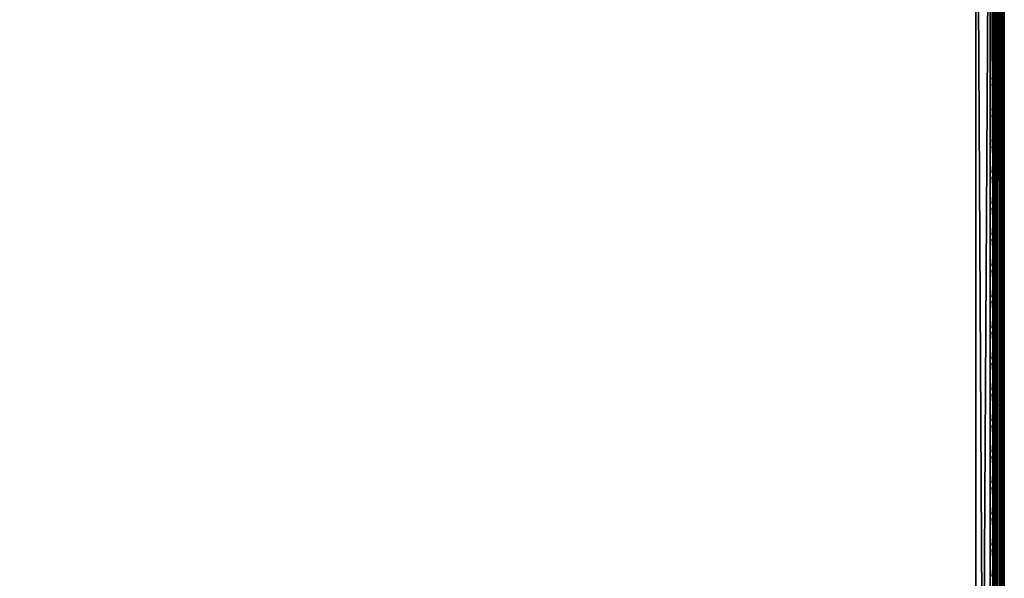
# Model space of a CAD drawing. Header units: inches. Extents: x 0 to 69, y -28.1 to 0.
# Tile 308 of 451: x 60.4 to 69, y -14.1 to -9.2. Entities that reach past the tile are written whole.
import ezdxf

# ---------------------------------------------------------------- set-up
doc = ezdxf.new("R2010")
doc.units = ezdxf.units.IN
doc.header["$LTSCALE"] = 0.03937
doc.header["$MEASUREMENT"] = 0
for name, color, linetype in [('A-FURN-3-ST', 151, 'Continuous'), ('A-FURN-3-ST-SEAM', 250, 'Continuous'), ('A-FURN-3-STITCH', 15, 'Continuous')]:
    doc.layers.add(name, color=color, linetype=linetype)

msp = doc.modelspace()

# ---------------------------------------------------------------- meshes
at = {"layer": 'A-FURN-3-ST'}
mesh = msp.add_polyface(dxfattribs=at)
corners = [(0.25, -5.4592, 18), (68.75, -5.4592, 18), (0.25, -5.1746, 17.9626), (68.75, -5.1746, 17.9626), (0.25, -4.9094, 17.8528), (68.75, -4.9094, 17.8528), (0.25, -4.6816, 17.6781), (68.75, -4.6816, 17.6781), (0.25, -4.5068, 17.4505), (68.75, -4.5068, 17.4505), (0.25, -4.3968, 17.1854), (68.75, -4.3968, 17.1854), (0.25, -4.3592, 16.9008), (68.75, -4.3504, 5.5004), (0.25, -4.3504, 5.5004), (0.25, -4.3883, 5.3089), (68.75, -4.3883, 5.3089), (0.25, -4.4967, 5.1466), (68.75, -4.4967, 5.1466), (0.25, -4.659, 5.0381), (68.75, -4.659, 5.0381), (0.25, -4.8504, 5), (0.25, -27.51, 5), (0.125, -4.8504, 5.0335), (0.125, -27.51, 5.0335), (0.0335, -4.8504, 5.125), (0.0335, -4.5038, 5.3567), (0.125, -4.3839, 5.5004), (0.125, -4.4193, 5.3217), (0.125, -4.5204, 5.1703), (0.125, -4.6718, 5.069), (0.0335, -4.4842, 16.9008), (0.125, -4.3926, 16.9008), (0.125, -4.4292, 17.1767), (0.0335, -5.2069, 17.8418), (0.125, -5.4592, 17.9665), (0.125, -5.1833, 17.9302), (0.0335, -4.77, 17.5897), (0.125, -4.7053, 17.6544), (0.125, -4.5358, 17.4337), (0.0335, -4.615, 17.3879), (0.0335, -4.5175, 17.153), (0.125, -4.9261, 17.8238), (0.125, -26.91, 17.9665), (0.25, -26.91, 18)]
mesh.append_faces([[corners[k] for k in face] for face in [(0, 1, 2), (2, 3, 4), (4, 5, 6), (6, 7, 8), (8, 9, 10), (10, 11, 12), (12, 13, 14), (14, 13, 15), (15, 16, 17), (17, 18, 19), (19, 20, 21), (21, 22, 23), (23, 24, 25), (26, 27, 28), (28, 27, 14), (28, 14, 15), (28, 15, 29), (29, 15, 17), (29, 17, 30), (30, 17, 19), (30, 19, 23), (23, 19, 21), (23, 25, 30), (27, 31, 32), (27, 32, 14), (14, 32, 12), (31, 33, 32), (32, 33, 10), (32, 10, 12), (34, 35, 36), (37, 38, 39, 40), (40, 39, 33, 41), (35, 0, 36), (36, 0, 2), (36, 2, 42), (42, 2, 4), (42, 4, 38), (38, 4, 6), (38, 6, 39), (39, 6, 8), (39, 8, 33), (33, 8, 10), (35, 43, 0), (44, 1, 0)]])
mesh = msp.add_polyface(dxfattribs=at)
corners = [(68.875, -4.8504, 5.0335), (68.875, -27.51, 5.0335), (68.75, -4.8504, 5), (68.75, -4.3504, 5.5004), (68.875, -4.3839, 5.5004), (68.75, -4.3883, 5.3089), (68.875, -4.4193, 5.3217), (68.75, -4.4967, 5.1466), (68.875, -4.5204, 5.1703), (68.75, -4.659, 5.0381), (68.875, -4.6718, 5.069), (68.9665, -4.7068, 5.1536), (68.9665, -4.4754, 5.5003), (68.9665, -4.5038, 5.3567), (68.9665, -4.5851, 5.2349), (68.75, -4.3592, 16.9008), (68.875, -4.3926, 16.9008), (68.75, -5.4592, 18), (68.875, -5.4592, 17.9665), (68.75, -5.1746, 17.9626), (68.875, -5.1833, 17.9302), (68.75, -4.9094, 17.8528), (68.875, -4.9261, 17.8238), (68.75, -4.6816, 17.6781), (68.875, -4.7053, 17.6544), (68.75, -4.5068, 17.4505), (68.875, -4.5358, 17.4337), (68.75, -4.3968, 17.1854), (68.875, -4.4292, 17.1767), (68.9665, -4.5175, 17.153), (68.9665, -5.4592, 17.875), (68.75, -26.91, 18), (68.875, -26.91, 17.9665), (0.25, -5.1746, 17.9626), (0.25, -4.9094, 17.8528), (0.25, -4.6816, 17.6781), (0.25, -4.5068, 17.4505), (0.25, -4.3968, 17.1854), (0.25, -4.3592, 16.9008), (0.25, -4.3883, 5.3089), (0.25, -4.4967, 5.1466), (0.25, -4.659, 5.0381), (0.25, -4.8504, 5), (68.75, -27.51, 5)]
mesh.append_faces([[corners[k] for k in face] for face in [(0, 1, 2), (3, 4, 5), (5, 4, 6), (5, 6, 7), (7, 6, 8), (7, 8, 9), (9, 8, 10), (9, 10, 2), (2, 10, 0), (0, 10, 11), (12, 6, 4), (8, 6, 13, 14), (3, 15, 4), (4, 15, 16), (4, 16, 12), (17, 18, 19), (19, 18, 20), (19, 20, 21), (21, 20, 22), (21, 22, 23), (23, 22, 24), (23, 24, 25), (25, 24, 26), (25, 26, 27), (27, 26, 28), (27, 28, 15), (15, 28, 16), (16, 28, 29), (18, 30, 20), (17, 31, 18), (18, 32, 30), (33, 17, 19), (34, 19, 21), (35, 21, 23), (36, 23, 25), (37, 25, 27), (38, 27, 15), (15, 3, 38), (39, 3, 5), (40, 5, 7), (41, 7, 9), (42, 9, 2), (2, 43, 42)]])
mesh = msp.add_polyface(dxfattribs=at)
corners = [(69, -4.8504, 5.25), (69, -27.51, 5.25), (68.9665, -4.8504, 5.125), (68.9665, -27.51, 5.125), (68.875, -4.8504, 5.0335), (68.9665, -4.7068, 5.1536), (69, -4.7253, 5.2835), (68.9665, -4.5851, 5.2349), (69, -4.6338, 5.3751), (68.9665, -4.5038, 5.3567), (69, -4.6004, 5.5002), (68.9665, -4.4754, 5.5003), (68.875, -4.4193, 5.3217), (68.875, -4.5204, 5.1703), (68.875, -4.6718, 5.069), (68.875, -4.3926, 16.9008), (68.9665, -4.4842, 16.9008), (69, -4.6092, 16.9007), (68.9665, -4.5175, 17.153), (69, -4.6383, 17.1205), (68.875, -5.1833, 17.9302), (68.9665, -5.4592, 17.875), (68.9665, -5.2069, 17.8418), (68.9665, -4.9719, 17.7445), (68.875, -4.9261, 17.8238), (68.9665, -4.77, 17.5897), (68.875, -4.7053, 17.6544), (68.9665, -4.615, 17.3879), (68.875, -4.5358, 17.4337), (68.875, -4.4292, 17.1767), (69, -5.4592, 17.75), (69, -5.2393, 17.7211), (69, -5.0343, 17.6362), (69, -4.8583, 17.5013), (69, -4.7233, 17.3254), (68.9665, -26.91, 17.875), (69, -27.76, 5.5), (69, -27.76, 16.9)]
mesh.append_faces([[corners[k] for k in face] for face in [(0, 1, 2), (2, 3, 4), (4, 5, 2), (2, 5, 0), (0, 5, 6), (6, 5, 7), (6, 7, 8), (8, 7, 9), (8, 9, 10), (10, 9, 11), (11, 9, 12), (13, 7, 5, 14), (11, 15, 16), (11, 16, 10), (10, 16, 17), (15, 18, 16), (16, 18, 19), (16, 19, 17), (20, 21, 22), (20, 22, 23, 24), (24, 23, 25, 26), (26, 25, 27, 28), (28, 27, 18, 29), (21, 30, 22), (22, 30, 31), (22, 31, 23), (23, 31, 32), (23, 32, 25), (25, 32, 33), (25, 33, 27), (27, 33, 34), (27, 34, 18), (18, 34, 19), (21, 35, 30), (0, 10, 1), (6, 8, 0), (0, 8, 10), (10, 17, 36), (37, 17, 30), (17, 19, 30), (30, 19, 34), (30, 34, 33), (33, 32, 30), (30, 32, 31)]])
mesh = msp.add_polyface(dxfattribs=at)
corners = [(68.9665, -4.8504, 5.125), (69, -27.51, 5.25), (68.9665, -27.51, 5.125), (69, -27.7265, 5.375), (69, -27.76, 5.5), (68.9665, -27.8565, 5.3565), (68.9665, -27.885, 5.5), (68.875, -27.9765, 5.5), (68.875, -27.6885, 5.069), (68.9665, -27.6535, 5.1535), (68.875, -27.8399, 5.1701), (68.9665, -27.7752, 5.2348), (68.875, -27.941, 5.3215), (69, -27.635, 5.2835), (69, -27.76, 16.9), (68.9665, -27.885, 16.9), (69, -26.91, 17.75), (68.9665, -26.91, 17.875), (69, -27.13, 17.721), (68.9665, -27.1624, 17.8418), (69, -27.335, 17.6361), (68.9665, -27.3975, 17.7444), (69, -27.511, 17.501), (68.9665, -27.5994, 17.5894), (69, -27.6461, 17.325), (68.9665, -27.7544, 17.3875), (69, -27.731, 17.12), (68.9665, -27.8518, 17.1523), (68.875, -27.9402, 17.176), (68.875, -26.91, 17.9665), (68.875, -27.186, 17.9302), (68.875, -27.4433, 17.8236), (68.875, -27.6641, 17.6541), (68.875, -27.8336, 17.4333), (68.9665, -5.4592, 17.875), (69, -5.4592, 17.75), (69, -4.6004, 5.5002), (69, -4.6092, 16.9007)]
mesh.append_faces([[corners[k] for k in face] for face in [(0, 1, 2), (3, 4, 5), (5, 4, 6), (5, 6, 7), (8, 2, 9), (10, 11, 5, 12), (2, 1, 9), (9, 1, 13), (9, 13, 11), (11, 13, 3), (11, 3, 5), (4, 14, 6), (6, 14, 15), (6, 15, 7), (16, 17, 18), (18, 17, 19), (18, 19, 20), (20, 19, 21), (20, 21, 22), (22, 21, 23), (22, 23, 24), (24, 23, 25), (24, 25, 26), (26, 25, 27), (26, 27, 14), (14, 27, 15), (15, 27, 28), (17, 29, 19), (19, 30, 31, 21), (21, 31, 32, 23), (23, 32, 33, 25), (25, 33, 28, 27), (34, 29, 17), (35, 17, 16), (1, 36, 4), (1, 4, 3), (4, 37, 14), (14, 35, 16), (18, 20, 16), (16, 20, 22), (16, 22, 24), (24, 26, 16), (16, 26, 14), (3, 13, 1)]])
mesh = msp.add_polyface(dxfattribs=at)
corners = [(0.25, -4.8504, 5), (68.75, -27.51, 5), (0.25, -27.51, 5), (0.125, -4.8504, 5.0335), (0.125, -27.51, 5.0335), (0.25, -28.01, 5.5), (0.125, -27.9765, 5.5), (0.25, -27.9719, 5.3087), (0.125, -27.941, 5.3215), (0.25, -27.8636, 5.1464), (0.125, -27.8399, 5.1701), (0.25, -27.7013, 5.0381), (0.125, -27.6885, 5.069), (0.0335, -27.6535, 5.1535), (0.0335, -27.885, 5.5), (0.25, -28.01, 16.9), (0.125, -27.9765, 16.9), (0.25, -26.91, 18), (0.125, -26.91, 17.9665), (0.25, -27.1947, 17.9625), (0.125, -27.186, 17.9302), (0.25, -27.46, 17.8526), (0.125, -27.4433, 17.8236), (0.25, -27.6878, 17.6778), (0.125, -27.6641, 17.6541), (0.25, -27.8626, 17.45), (0.125, -27.8336, 17.4333), (0.25, -27.9725, 17.1847), (0.125, -27.9402, 17.176), (0.0335, -27.8518, 17.1523), (0.0335, -26.91, 17.875), (0.0335, -27.5994, 17.5894), (0.0335, -27.7544, 17.3875), (0.125, -5.4592, 17.9665), (0.25, -5.4592, 18), (68.75, -28.01, 16.9), (68.75, -27.9725, 17.1847), (68.75, -27.8626, 17.45), (68.75, -27.6878, 17.6778), (68.75, -27.46, 17.8526), (68.75, -27.1947, 17.9625), (68.75, -27.7013, 5.0381), (68.75, -27.8636, 5.1464), (68.75, -27.9719, 5.3087)]
mesh.append_faces([[corners[k] for k in face] for face in [(0, 1, 2), (3, 2, 4), (5, 6, 7), (7, 6, 8), (7, 8, 9), (9, 8, 10), (9, 10, 11), (11, 10, 12), (11, 12, 2), (2, 12, 4), (4, 12, 13), (14, 8, 6), (5, 15, 6), (6, 15, 16), (6, 16, 14), (17, 18, 19), (19, 18, 20), (19, 20, 21), (21, 20, 22), (21, 22, 23), (23, 22, 24), (23, 24, 25), (25, 24, 26), (25, 26, 27), (27, 26, 28), (27, 28, 15), (15, 28, 16), (16, 28, 29), (18, 30, 20), (24, 31, 32, 26), (26, 32, 29, 28), (33, 30, 18), (34, 18, 17), (15, 35, 27), (27, 36, 25), (25, 37, 23), (23, 38, 21), (21, 39, 19), (19, 40, 17), (5, 35, 15), (2, 1, 11), (11, 41, 9), (9, 42, 7), (7, 43, 5)]])
mesh = msp.add_polyface(dxfattribs=at)
corners = [(68.875, -4.8504, 5.0335), (68.9665, -27.51, 5.125), (68.875, -27.51, 5.0335), (68.75, -4.8504, 5), (68.75, -27.51, 5), (68.9665, -27.8565, 5.3565), (68.875, -27.9765, 5.5), (68.875, -27.941, 5.3215), (68.75, -28.01, 5.5), (68.75, -27.9719, 5.3087), (68.875, -27.8399, 5.1701), (68.75, -27.8636, 5.1464), (68.875, -27.6885, 5.069), (68.75, -27.7013, 5.0381), (68.9665, -27.6535, 5.1535), (68.9665, -27.7752, 5.2348), (68.9665, -27.885, 16.9), (68.875, -27.9765, 16.9), (68.75, -28.01, 16.9), (68.875, -27.9402, 17.176), (68.75, -27.9725, 17.1847), (68.9665, -27.1624, 17.8418), (68.875, -26.91, 17.9665), (68.875, -27.186, 17.9302), (68.75, -26.91, 18), (68.75, -27.1947, 17.9625), (68.875, -27.4433, 17.8236), (68.75, -27.46, 17.8526), (68.875, -27.6641, 17.6541), (68.75, -27.6878, 17.6778), (68.875, -27.8336, 17.4333), (68.75, -27.8626, 17.45), (68.875, -5.4592, 17.9665), (0.25, -27.9725, 17.1847), (0.25, -27.8626, 17.45), (0.25, -27.6878, 17.6778), (0.25, -27.46, 17.8526), (0.25, -27.1947, 17.9625), (0.25, -26.91, 18), (0.25, -28.01, 5.5), (0.25, -27.7013, 5.0381), (0.25, -27.8636, 5.1464), (0.25, -27.9719, 5.3087), (68.75, -5.4592, 18)]
mesh.append_faces([[corners[k] for k in face] for face in [(0, 1, 2), (3, 2, 4), (5, 6, 7), (7, 6, 8), (7, 8, 9), (7, 9, 10), (10, 9, 11), (10, 11, 12), (12, 11, 13), (12, 13, 2), (2, 13, 4), (2, 1, 12), (12, 14, 15, 10), (6, 16, 17), (6, 17, 8), (8, 17, 18), (16, 19, 17), (17, 19, 20), (17, 20, 18), (21, 22, 23), (22, 24, 23), (23, 24, 25), (23, 25, 26), (26, 25, 27), (26, 27, 28), (28, 27, 29), (28, 29, 30), (30, 29, 31), (30, 31, 19), (19, 31, 20), (32, 24, 22), (33, 18, 20), (34, 20, 31), (35, 31, 29), (36, 29, 27), (37, 27, 25), (38, 25, 24), (8, 18, 39), (40, 4, 13), (41, 13, 11), (42, 11, 9), (39, 9, 8), (24, 43, 38)]])
at = {"layer": 'A-FURN-3-ST-SEAM'}
mesh = msp.add_polyface(dxfattribs=at)
corners = [(68.9433, -9.0343, 17.8505), (68.9266, -9.0343, 17.8563), (68.9266, -5.4592, 17.8563), (68.9433, -5.4592, 17.8505), (68.9266, -5.285, 17.8401), (68.9433, -5.286, 17.8344), (68.9266, -5.1073, 17.7892), (68.9433, -5.1094, 17.7838), (68.9981, -5.0961, 17.8176), (68.9997, -5.0896, 17.8341), (68.9997, -5.2762, 17.8876), (68.9981, -5.2794, 17.8702), (68.9997, -5.4592, 17.9045), (68.9981, -5.4592, 17.8868), (68.9997, -9.0343, 17.9045), (68.9981, -9.0343, 17.8868), (68.9949, -5.0832, 17.85), (68.9949, -5.273, 17.9045), (68.9949, -5.4592, 17.9217), (68.9949, -9.0343, 17.9217), (68.9345, -5.2684, 17.9295), (68.9188, -5.2699, 17.9215), (68.9188, -5.4592, 17.939), (68.9345, -5.4592, 17.9472), (68.9188, -9.0343, 17.939), (68.9345, -9.0343, 17.9472), (68.961, -12.6094, 17.8515), (68.9433, -12.6094, 17.8505), (68.961, -9.0343, 17.8515), (68.961, -5.4592, 17.8515), (68.961, -5.2858, 17.8354), (68.961, -5.1091, 17.7847), (68.9845, -9.0343, 17.9362), (68.9845, -5.4592, 17.9362), (68.9845, -5.2704, 17.9187), (68.9845, -5.0779, 17.8635), (68.9266, -12.6094, 17.8563), (68.9128, -12.6094, 17.8675), (68.9128, -9.0343, 17.8675), (68.9128, -5.4592, 17.8675), (68.9128, -5.2829, 17.8512), (68.9128, -5.1032, 17.7996), (68.9772, -12.6094, 17.8588), (68.9772, -9.0343, 17.8588), (68.9772, -5.4592, 17.8588), (68.9772, -5.2845, 17.8426), (68.9772, -5.1064, 17.7916), (68.9696, -9.0343, 17.9459), (68.9696, -5.4592, 17.9459), (68.9696, -5.2686, 17.9282), (68.9696, -5.0743, 17.8725)]
mesh.append_faces([[corners[k] for k in face] for face in [(0, 1, 2, 3), (3, 2, 4, 5), (5, 4, 6, 7), (8, 9, 10, 11), (11, 10, 12, 13), (13, 12, 14, 15), (9, 16, 17, 10), (10, 17, 18, 12), (12, 18, 19, 14), (20, 21, 22, 23), (23, 22, 24, 25), (28, 0, 3, 29), (29, 3, 5, 30), (30, 5, 7, 31), (32, 19, 18, 33), (33, 18, 17, 34), (34, 17, 16, 35), (1, 38, 39, 2), (2, 39, 40, 4), (4, 40, 41, 6), (43, 28, 29, 44), (44, 29, 30, 45), (45, 30, 31, 46), (15, 43, 44, 13), (13, 44, 45, 11), (11, 45, 46, 8), (47, 32, 33, 48), (48, 33, 34, 49), (49, 34, 35, 50), (25, 47, 48, 23), (23, 48, 49, 20)]])
mesh.append_faces([[corners[k] for k in face] for face in [(26, 27, 0, 28), (36, 37, 38, 1), (42, 26, 28, 43)]], dxfattribs={"vtx0": -1})
mesh = msp.add_polyface(dxfattribs=at)
corners = [(68.9035, -9.0343, 17.8826), (68.9128, -9.0343, 17.8675), (68.9128, -12.6094, 17.8675), (68.9035, -12.6094, 17.8826), (68.9128, -16.1846, 17.8675), (68.9035, -16.1846, 17.8826), (68.9128, -19.7597, 17.8675), (68.9035, -19.7597, 17.8826), (68.9128, -23.3349, 17.8675), (68.9035, -23.3349, 17.8826), (68.9128, -26.91, 17.8675), (68.9035, -26.91, 17.8826), (68.9, -26.91, 17.9), (68.9, -23.3349, 17.9), (68.9, -19.7597, 17.9), (68.9, -16.1846, 17.9), (68.9, -12.6094, 17.9), (68.9, -9.0343, 17.9), (68.9188, -9.0343, 17.939), (68.9071, -9.0343, 17.9255), (68.9071, -12.6094, 17.9255), (68.9188, -12.6094, 17.939), (68.9071, -16.1846, 17.9255), (68.9188, -16.1846, 17.939), (68.9071, -19.7597, 17.9255), (68.9188, -19.7597, 17.939), (68.9071, -23.3349, 17.9255), (68.9188, -23.3349, 17.939), (68.9071, -26.91, 17.9255), (68.9188, -26.91, 17.939), (68.9, -27.0951, 17.8825), (68.9266, -26.91, 17.8563), (68.9266, -23.3349, 17.8563), (68.9266, -19.7597, 17.8563), (68.9266, -16.1846, 17.8563), (68.9266, -12.6094, 17.8563)]
mesh.append_faces([[corners[k] for k in face] for face in [(9, 8, 10, 11), (11, 12, 9), (9, 13, 7), (7, 13, 14), (7, 14, 5), (5, 14, 15), (5, 15, 3), (3, 15, 16), (3, 16, 0), (0, 16, 17), (27, 26, 28, 29), (19, 17, 20), (20, 17, 16), (20, 16, 22), (22, 16, 15), (22, 15, 24), (24, 15, 14), (24, 14, 26), (26, 14, 13), (26, 13, 28), (28, 13, 12), (28, 12, 30), (31, 10, 8, 32)]])
mesh.append_faces([[corners[k] for k in face] for face in [(7, 6, 8, 9), (25, 24, 26, 27)]], dxfattribs={"vtx0": -1})
mesh.append_faces([[corners[k] for k in face] for face in [(3, 2, 4, 5), (5, 4, 6, 7), (21, 20, 22, 23), (23, 22, 24, 25), (33, 6, 4, 34), (34, 4, 2, 35)]], dxfattribs={"vtx0": -1, "vtx2": -1})
mesh.append_faces([[corners[k] for k in face] for face in [(0, 1, 2, 3), (18, 19, 20, 21), (32, 8, 6, 33)]], dxfattribs={"vtx2": -1})
mesh = msp.add_polyface(dxfattribs=at)
corners = [(68.9433, -19.7597, 17.8505), (68.9266, -19.7597, 17.8563), (68.9266, -16.1846, 17.8563), (68.9433, -16.1846, 17.8505), (68.9266, -12.6094, 17.8563), (68.9433, -12.6094, 17.8505), (68.9266, -9.0343, 17.8563), (68.9433, -9.0343, 17.8505), (68.9981, -9.0343, 17.8868), (68.9997, -9.0343, 17.9045), (68.9997, -12.6094, 17.9045), (68.9981, -12.6094, 17.8868), (68.9997, -16.1846, 17.9045), (68.9981, -16.1846, 17.8868), (68.9997, -19.7597, 17.9045), (68.9981, -19.7597, 17.8868), (68.9949, -9.0343, 17.9217), (68.9949, -12.6094, 17.9217), (68.9949, -16.1846, 17.9217), (68.9949, -19.7597, 17.9217), (68.9345, -9.0343, 17.9472), (68.9188, -9.0343, 17.939), (68.9188, -12.6094, 17.939), (68.9345, -12.6094, 17.9472), (68.9188, -16.1846, 17.939), (68.9345, -16.1846, 17.9472), (68.9188, -19.7597, 17.939), (68.9345, -19.7597, 17.9472), (68.961, -23.3349, 17.8515), (68.9433, -23.3349, 17.8505), (68.961, -19.7597, 17.8515), (68.961, -16.1846, 17.8515), (68.961, -12.6094, 17.8515), (68.9845, -23.3349, 17.9362), (68.9949, -23.3349, 17.9217), (68.9845, -19.7597, 17.9362), (68.9845, -16.1846, 17.9362), (68.9845, -12.6094, 17.9362), (68.9845, -9.0343, 17.9362), (68.9772, -23.3349, 17.8588), (68.9772, -19.7597, 17.8588), (68.9772, -16.1846, 17.8588), (68.9772, -12.6094, 17.8588), (68.9981, -23.3349, 17.8868), (68.9772, -9.0343, 17.8588), (68.9696, -23.3349, 17.9459), (68.9696, -19.7597, 17.9459), (68.9696, -16.1846, 17.9459), (68.9696, -12.6094, 17.9459), (68.9696, -9.0343, 17.9459), (68.9345, -23.3349, 17.9472)]
mesh.append_faces([[corners[k] for k in face] for face in [(5, 4, 6, 7), (37, 17, 16, 38), (11, 42, 44, 8), (48, 37, 38, 49), (23, 48, 49, 20)]], dxfattribs={"vtx0": -1})
mesh.append_faces([[corners[k] for k in face] for face in [(0, 1, 2, 3), (3, 2, 4, 5), (11, 10, 12, 13), (13, 12, 14, 15), (10, 17, 18, 12), (12, 18, 19, 14), (23, 22, 24, 25), (25, 24, 26, 27), (30, 0, 3, 31), (31, 3, 5, 32), (35, 19, 18, 36), (36, 18, 17, 37), (40, 30, 31, 41), (41, 31, 32, 42), (15, 40, 41, 13), (13, 41, 42, 11), (46, 35, 36, 47), (47, 36, 37, 48), (27, 46, 47, 25), (25, 47, 48, 23)]], dxfattribs={"vtx0": -1, "vtx2": -1})
mesh.append_faces([[corners[k] for k in face] for face in [(8, 9, 10, 11), (9, 16, 17, 10), (20, 21, 22, 23), (28, 29, 0, 30), (33, 34, 19, 35), (39, 28, 30, 40), (43, 39, 40, 15), (45, 33, 35, 46), (50, 45, 46, 27)]], dxfattribs={"vtx2": -1})
at = {"layer": 'A-FURN-3-STITCH'}
mesh = msp.add_polymesh((7, 4), dxfattribs=at)
for k, corner in enumerate([(68.8907, -9.4899, 17.9558), (68.8929, -9.4899, 17.9543), (68.8972, -9.49, 17.9514), (68.8993, -9.49, 17.9499), (68.895, -9.4515, 17.9615), (68.8997, -9.4514, 17.9637), (68.904, -9.4515, 17.9608), (68.9036, -9.4516, 17.9556), (68.8976, -9.4126, 17.9646), (68.9023, -9.4125, 17.9669), (68.9066, -9.4126, 17.964), (68.9062, -9.4127, 17.9588), (68.8984, -9.3735, 17.9652), (68.9031, -9.3735, 17.9675), (68.9074, -9.3735, 17.9646), (68.9071, -9.3736, 17.9594), (68.8976, -9.3345, 17.9633), (68.9023, -9.3344, 17.9656), (68.9066, -9.3345, 17.9627), (68.9062, -9.3345, 17.9575), (68.895, -9.2957, 17.9589), (68.8997, -9.2957, 17.9611), (68.904, -9.2957, 17.9582), (68.9036, -9.2958, 17.953), (68.8907, -9.2574, 17.9519), (68.8929, -9.2575, 17.9505), (68.8972, -9.2575, 17.9476), (68.8993, -9.2575, 17.9461)]):
    mesh.set_mesh_vertex(divmod(k, 4), corner)
mesh = msp.add_polymesh((7, 4), dxfattribs=at)
for k, corner in enumerate([(68.8907, -9.7615, 17.9558), (68.8929, -9.7615, 17.9543), (68.8972, -9.7615, 17.9514), (68.8993, -9.7616, 17.9499), (68.895, -9.723, 17.9615), (68.8997, -9.723, 17.9637), (68.904, -9.723, 17.9608), (68.9036, -9.7231, 17.9556), (68.8976, -9.6841, 17.9646), (68.9023, -9.6841, 17.9669), (68.9066, -9.6841, 17.964), (68.9062, -9.6842, 17.9588), (68.8984, -9.645, 17.9652), (68.9031, -9.645, 17.9675), (68.9074, -9.645, 17.9646), (68.9071, -9.6451, 17.9594), (68.8976, -9.606, 17.9633), (68.9023, -9.6059, 17.9656), (68.9066, -9.606, 17.9627), (68.9062, -9.6061, 17.9575), (68.895, -9.5672, 17.9589), (68.8997, -9.5672, 17.9611), (68.904, -9.5672, 17.9582), (68.9036, -9.5673, 17.953), (68.8907, -9.529, 17.9519), (68.8929, -9.529, 17.9505), (68.8972, -9.5291, 17.9476), (68.8993, -9.5291, 17.9461)]):
    mesh.set_mesh_vertex(divmod(k, 4), corner)
mesh = msp.add_polymesh((7, 4), dxfattribs=at)
for k, corner in enumerate([(68.8907, -10.033, 17.9558), (68.8929, -10.033, 17.9543), (68.8972, -10.0331, 17.9514), (68.8993, -10.0331, 17.9499), (68.895, -9.9945, 17.9615), (68.8997, -9.9945, 17.9637), (68.904, -9.9945, 17.9608), (68.9036, -9.9946, 17.9556), (68.8976, -9.9556, 17.9646), (68.9023, -9.9556, 17.9669), (68.9066, -9.9557, 17.964), (68.9062, -9.9557, 17.9588), (68.8984, -9.9166, 17.9652), (68.9031, -9.9165, 17.9675), (68.9074, -9.9166, 17.9646), (68.9071, -9.9167, 17.9594), (68.8976, -9.8775, 17.9633), (68.9023, -9.8775, 17.9656), (68.9066, -9.8775, 17.9627), (68.9062, -9.8776, 17.9575), (68.895, -9.8387, 17.9589), (68.8997, -9.8387, 17.9611), (68.904, -9.8388, 17.9582), (68.9036, -9.8388, 17.953), (68.8907, -9.8005, 17.9519), (68.8929, -9.8005, 17.9505), (68.8972, -9.8006, 17.9476), (68.8993, -9.8006, 17.9461)]):
    mesh.set_mesh_vertex(divmod(k, 4), corner)
mesh = msp.add_polymesh((7, 4), dxfattribs=at)
for k, corner in enumerate([(68.8907, -10.3045, 17.9558), (68.8929, -10.3045, 17.9543), (68.8972, -10.3046, 17.9514), (68.8993, -10.3046, 17.9499), (68.895, -10.2661, 17.9615), (68.8997, -10.266, 17.9637), (68.904, -10.2661, 17.9608), (68.9036, -10.2662, 17.9556), (68.8976, -10.2272, 17.9646), (68.9023, -10.2271, 17.9669), (68.9066, -10.2272, 17.964), (68.9062, -10.2273, 17.9588), (68.8984, -10.1881, 17.9652), (68.9031, -10.188, 17.9675), (68.9074, -10.1881, 17.9646), (68.9071, -10.1882, 17.9594), (68.8976, -10.149, 17.9633), (68.9023, -10.149, 17.9656), (68.9066, -10.1491, 17.9627), (68.9062, -10.1491, 17.9575), (68.895, -10.1103, 17.9589), (68.8997, -10.1102, 17.9611), (68.904, -10.1103, 17.9582), (68.9036, -10.1104, 17.953), (68.8907, -10.072, 17.9519), (68.8929, -10.0721, 17.9505), (68.8972, -10.0721, 17.9476), (68.8993, -10.0721, 17.9461)]):
    mesh.set_mesh_vertex(divmod(k, 4), corner)
mesh = msp.add_polymesh((7, 4), dxfattribs=at)
for k, corner in enumerate([(68.8907, -10.576, 17.9558), (68.8929, -10.5761, 17.9543), (68.8972, -10.5761, 17.9514), (68.8993, -10.5761, 17.9499), (68.895, -10.5376, 17.9615), (68.8997, -10.5376, 17.9637), (68.904, -10.5376, 17.9608), (68.9036, -10.5377, 17.9556), (68.8976, -10.4987, 17.9646), (68.9023, -10.4987, 17.9669), (68.9066, -10.4987, 17.964), (68.9062, -10.4988, 17.9588), (68.8984, -10.4596, 17.9652), (68.9031, -10.4596, 17.9675), (68.9074, -10.4596, 17.9646), (68.9071, -10.4597, 17.9594), (68.8976, -10.4206, 17.9633), (68.9023, -10.4205, 17.9656), (68.9066, -10.4206, 17.9627), (68.9062, -10.4207, 17.9575), (68.895, -10.3818, 17.9589), (68.8997, -10.3818, 17.9611), (68.904, -10.3818, 17.9582), (68.9036, -10.3819, 17.953), (68.8907, -10.3436, 17.9519), (68.8929, -10.3436, 17.9505), (68.8972, -10.3436, 17.9476), (68.8993, -10.3437, 17.9461)]):
    mesh.set_mesh_vertex(divmod(k, 4), corner)
mesh = msp.add_polymesh((7, 4), dxfattribs=at)
for k, corner in enumerate([(68.8907, -10.8476, 17.9558), (68.8929, -10.8476, 17.9543), (68.8972, -10.8476, 17.9514), (68.8993, -10.8477, 17.9499), (68.895, -10.8091, 17.9615), (68.8997, -10.8091, 17.9637), (68.904, -10.8091, 17.9608), (68.9036, -10.8092, 17.9556), (68.8976, -10.7702, 17.9646), (68.9023, -10.7702, 17.9669), (68.9066, -10.7702, 17.964), (68.9062, -10.7703, 17.9588), (68.8984, -10.7311, 17.9652), (68.9031, -10.7311, 17.9675), (68.9074, -10.7312, 17.9646), (68.9071, -10.7312, 17.9594), (68.8976, -10.6921, 17.9633), (68.9023, -10.6921, 17.9656), (68.9066, -10.6921, 17.9627), (68.9062, -10.6922, 17.9575), (68.895, -10.6533, 17.9589), (68.8997, -10.6533, 17.9611), (68.904, -10.6533, 17.9582), (68.9036, -10.6534, 17.953), (68.8907, -10.6151, 17.9519), (68.8929, -10.6151, 17.9505), (68.8972, -10.6152, 17.9476), (68.8993, -10.6152, 17.9461)]):
    mesh.set_mesh_vertex(divmod(k, 4), corner)
mesh = msp.add_polymesh((7, 4), dxfattribs=at)
for k, corner in enumerate([(68.8907, -11.1191, 17.9558), (68.8929, -11.1191, 17.9543), (68.8972, -11.1192, 17.9514), (68.8993, -11.1192, 17.9499), (68.895, -11.0807, 17.9615), (68.8997, -11.0806, 17.9637), (68.904, -11.0807, 17.9608), (68.9036, -11.0807, 17.9556), (68.8976, -11.0418, 17.9646), (68.9023, -11.0417, 17.9669), (68.9066, -11.0418, 17.964), (68.9062, -11.0419, 17.9588), (68.8984, -11.0027, 17.9652), (68.9031, -11.0026, 17.9675), (68.9074, -11.0027, 17.9646), (68.9071, -11.0028, 17.9594), (68.8976, -10.9636, 17.9633), (68.9023, -10.9636, 17.9656), (68.9066, -10.9636, 17.9627), (68.9062, -10.9637, 17.9575), (68.895, -10.9249, 17.9589), (68.8997, -10.9248, 17.9611), (68.904, -10.9249, 17.9582), (68.9036, -10.925, 17.953), (68.8907, -10.8866, 17.9519), (68.8929, -10.8867, 17.9505), (68.8972, -10.8867, 17.9476), (68.8993, -10.8867, 17.9461)]):
    mesh.set_mesh_vertex(divmod(k, 4), corner)
mesh = msp.add_polymesh((7, 4), dxfattribs=at)
for k, corner in enumerate([(68.8907, -11.3906, 17.9558), (68.8929, -11.3907, 17.9543), (68.8972, -11.3907, 17.9514), (68.8993, -11.3907, 17.9499), (68.895, -11.3522, 17.9615), (68.8997, -11.3521, 17.9637), (68.904, -11.3522, 17.9608), (68.9036, -11.3523, 17.9556), (68.8976, -11.3133, 17.9646), (68.9023, -11.3133, 17.9669), (68.9066, -11.3133, 17.964), (68.9062, -11.3134, 17.9588), (68.8984, -11.2742, 17.9652), (68.9031, -11.2742, 17.9675), (68.9074, -11.2742, 17.9646), (68.9071, -11.2743, 17.9594), (68.8976, -11.2352, 17.9633), (68.9023, -11.2351, 17.9656), (68.9066, -11.2352, 17.9627), (68.9062, -11.2353, 17.9575), (68.895, -11.1964, 17.9589), (68.8997, -11.1964, 17.9611), (68.904, -11.1964, 17.9582), (68.9036, -11.1965, 17.953), (68.8907, -11.1582, 17.9519), (68.8929, -11.1582, 17.9505), (68.8972, -11.1582, 17.9476), (68.8993, -11.1583, 17.9461)]):
    mesh.set_mesh_vertex(divmod(k, 4), corner)
mesh = msp.add_polymesh((7, 4), dxfattribs=at)
for k, corner in enumerate([(68.8907, -11.6622, 17.9558), (68.8929, -11.6622, 17.9543), (68.8972, -11.6622, 17.9514), (68.8993, -11.6623, 17.9499), (68.895, -11.6237, 17.9615), (68.8997, -11.6237, 17.9637), (68.904, -11.6237, 17.9608), (68.9036, -11.6238, 17.9556), (68.8976, -11.5848, 17.9646), (68.9023, -11.5848, 17.9669), (68.9066, -11.5848, 17.964), (68.9062, -11.5849, 17.9588), (68.8984, -11.5457, 17.9652), (68.9031, -11.5457, 17.9675), (68.9074, -11.5457, 17.9646), (68.9071, -11.5458, 17.9594), (68.8976, -11.5067, 17.9633), (68.9023, -11.5067, 17.9656), (68.9066, -11.5067, 17.9627), (68.9062, -11.5068, 17.9575), (68.895, -11.4679, 17.9589), (68.8997, -11.4679, 17.9611), (68.904, -11.4679, 17.9582), (68.9036, -11.468, 17.953), (68.8907, -11.4297, 17.9519), (68.8929, -11.4297, 17.9505), (68.8972, -11.4298, 17.9476), (68.8993, -11.4298, 17.9461)]):
    mesh.set_mesh_vertex(divmod(k, 4), corner)
mesh = msp.add_polymesh((7, 4), dxfattribs=at)
for k, corner in enumerate([(68.8907, -11.9337, 17.9558), (68.8929, -11.9337, 17.9543), (68.8972, -11.9338, 17.9514), (68.8993, -11.9338, 17.9499), (68.895, -11.8952, 17.9615), (68.8997, -11.8952, 17.9637), (68.904, -11.8953, 17.9608), (68.9036, -11.8953, 17.9556), (68.8976, -11.8564, 17.9646), (68.9023, -11.8563, 17.9669), (68.9066, -11.8564, 17.964), (68.9062, -11.8564, 17.9588), (68.8984, -11.8173, 17.9652), (68.9031, -11.8172, 17.9675), (68.9074, -11.8173, 17.9646), (68.9071, -11.8174, 17.9594), (68.8976, -11.7782, 17.9633), (68.9023, -11.7782, 17.9656), (68.9066, -11.7782, 17.9627), (68.9062, -11.7783, 17.9575), (68.895, -11.7395, 17.9589), (68.8997, -11.7394, 17.9611), (68.904, -11.7395, 17.9582), (68.9036, -11.7396, 17.953), (68.8907, -11.7012, 17.9519), (68.8929, -11.7012, 17.9505), (68.8972, -11.7013, 17.9476), (68.8993, -11.7013, 17.9461)]):
    mesh.set_mesh_vertex(divmod(k, 4), corner)
mesh = msp.add_polymesh((7, 4), dxfattribs=at)
for k, corner in enumerate([(68.8907, -12.2052, 17.9558), (68.8929, -12.2052, 17.9543), (68.8972, -12.2053, 17.9514), (68.8993, -12.2053, 17.9499), (68.895, -12.1668, 17.9615), (68.8997, -12.1667, 17.9637), (68.904, -12.1668, 17.9608), (68.9036, -12.1669, 17.9556), (68.8976, -12.1279, 17.9646), (68.9023, -12.1278, 17.9669), (68.9066, -12.1279, 17.964), (68.9062, -12.128, 17.9588), (68.8984, -12.0888, 17.9652), (68.9031, -12.0888, 17.9675), (68.9074, -12.0888, 17.9646), (68.9071, -12.0889, 17.9594), (68.8976, -12.0497, 17.9633), (68.9023, -12.0497, 17.9656), (68.9066, -12.0498, 17.9627), (68.9062, -12.0498, 17.9575), (68.895, -12.011, 17.9589), (68.8997, -12.0109, 17.9611), (68.904, -12.011, 17.9582), (68.9036, -12.0111, 17.953), (68.8907, -11.9727, 17.9519), (68.8929, -11.9728, 17.9505), (68.8972, -11.9728, 17.9476), (68.8993, -11.9728, 17.9461)]):
    mesh.set_mesh_vertex(divmod(k, 4), corner)
mesh = msp.add_polymesh((7, 4), dxfattribs=at)
for k, corner in enumerate([(68.8907, -12.4767, 17.9558), (68.8929, -12.4768, 17.9543), (68.8972, -12.4768, 17.9514), (68.8993, -12.4768, 17.9499), (68.895, -12.4383, 17.9615), (68.8997, -12.4383, 17.9637), (68.904, -12.4383, 17.9608), (68.9036, -12.4384, 17.9556), (68.8976, -12.3994, 17.9646), (68.9023, -12.3994, 17.9669), (68.9066, -12.3994, 17.964), (68.9062, -12.3995, 17.9588), (68.8984, -12.3603, 17.9652), (68.9031, -12.3603, 17.9675), (68.9074, -12.3603, 17.9646), (68.9071, -12.3604, 17.9594), (68.8976, -12.3213, 17.9633), (68.9023, -12.3212, 17.9656), (68.9066, -12.3213, 17.9627), (68.9062, -12.3214, 17.9575), (68.895, -12.2825, 17.9589), (68.8997, -12.2825, 17.9611), (68.904, -12.2825, 17.9582), (68.9036, -12.2826, 17.953), (68.8907, -12.2443, 17.9519), (68.8929, -12.2443, 17.9505), (68.8972, -12.2443, 17.9476), (68.8993, -12.2444, 17.9461)]):
    mesh.set_mesh_vertex(divmod(k, 4), corner)
mesh = msp.add_polymesh((7, 4), dxfattribs=at)
for k, corner in enumerate([(68.8907, -12.7483, 17.9558), (68.8929, -12.7483, 17.9543), (68.8972, -12.7484, 17.9514), (68.8993, -12.7484, 17.9499), (68.895, -12.7098, 17.9615), (68.8997, -12.7098, 17.9637), (68.904, -12.7098, 17.9608), (68.9036, -12.7099, 17.9556), (68.8976, -12.6709, 17.9646), (68.9023, -12.6709, 17.9669), (68.9066, -12.671, 17.964), (68.9062, -12.671, 17.9588), (68.8984, -12.6319, 17.9652), (68.9031, -12.6318, 17.9675), (68.9074, -12.6319, 17.9646), (68.9071, -12.632, 17.9594), (68.8976, -12.5928, 17.9633), (68.9023, -12.5928, 17.9656), (68.9066, -12.5928, 17.9627), (68.9062, -12.5929, 17.9575), (68.895, -12.554, 17.9589), (68.8997, -12.554, 17.9611), (68.904, -12.5541, 17.9582), (68.9036, -12.5541, 17.953), (68.8907, -12.5158, 17.9519), (68.8929, -12.5158, 17.9505), (68.8972, -12.5159, 17.9476), (68.8993, -12.5159, 17.9461)]):
    mesh.set_mesh_vertex(divmod(k, 4), corner)
mesh = msp.add_polymesh((7, 4), dxfattribs=at)
for k, corner in enumerate([(68.8907, -13.0198, 17.9558), (68.8929, -13.0198, 17.9543), (68.8972, -13.0199, 17.9514), (68.8993, -13.0199, 17.9499), (68.895, -12.9814, 17.9615), (68.8997, -12.9813, 17.9637), (68.904, -12.9814, 17.9608), (68.9036, -12.9815, 17.9556), (68.8976, -12.9425, 17.9646), (68.9023, -12.9424, 17.9669), (68.9066, -12.9425, 17.964), (68.9062, -12.9426, 17.9588), (68.8984, -12.9034, 17.9652), (68.9031, -12.9033, 17.9675), (68.9074, -12.9034, 17.9646), (68.9071, -12.9035, 17.9594), (68.8976, -12.8643, 17.9633), (68.9023, -12.8643, 17.9656), (68.9066, -12.8643, 17.9627), (68.9062, -12.8644, 17.9575), (68.895, -12.8256, 17.9589), (68.8997, -12.8255, 17.9611), (68.904, -12.8256, 17.9582), (68.9036, -12.8257, 17.953), (68.8907, -12.7873, 17.9519), (68.8929, -12.7874, 17.9505), (68.8972, -12.7874, 17.9476), (68.8993, -12.7874, 17.9461)]):
    mesh.set_mesh_vertex(divmod(k, 4), corner)
mesh = msp.add_polymesh((7, 4), dxfattribs=at)
for k, corner in enumerate([(68.8907, -13.2913, 17.9558), (68.8929, -13.2914, 17.9543), (68.8972, -13.2914, 17.9514), (68.8993, -13.2914, 17.9499), (68.895, -13.2529, 17.9615), (68.8997, -13.2529, 17.9637), (68.904, -13.2529, 17.9608), (68.9036, -13.253, 17.9556), (68.8976, -13.214, 17.9646), (68.9023, -13.214, 17.9669), (68.9066, -13.214, 17.964), (68.9062, -13.2141, 17.9588), (68.8984, -13.1749, 17.9652), (68.9031, -13.1749, 17.9675), (68.9074, -13.1749, 17.9646), (68.9071, -13.175, 17.9594), (68.8976, -13.1359, 17.9633), (68.9023, -13.1358, 17.9656), (68.9066, -13.1359, 17.9627), (68.9062, -13.136, 17.9575), (68.895, -13.0971, 17.9589), (68.8997, -13.0971, 17.9611), (68.904, -13.0971, 17.9582), (68.9036, -13.0972, 17.953), (68.8907, -13.0589, 17.9519), (68.8929, -13.0589, 17.9505), (68.8972, -13.0589, 17.9476), (68.8993, -13.059, 17.9461)]):
    mesh.set_mesh_vertex(divmod(k, 4), corner)
mesh = msp.add_polymesh((7, 4), dxfattribs=at)
for k, corner in enumerate([(68.8907, -13.5629, 17.9558), (68.8929, -13.5629, 17.9543), (68.8972, -13.5629, 17.9514), (68.8993, -13.563, 17.9499), (68.895, -13.5244, 17.9615), (68.8997, -13.5244, 17.9637), (68.904, -13.5244, 17.9608), (68.9036, -13.5245, 17.9556), (68.8976, -13.4855, 17.9646), (68.9023, -13.4855, 17.9669), (68.9066, -13.4855, 17.964), (68.9062, -13.4856, 17.9588), (68.8984, -13.4464, 17.9652), (68.9031, -13.4464, 17.9675), (68.9074, -13.4465, 17.9646), (68.9071, -13.4465, 17.9594), (68.8976, -13.4074, 17.9633), (68.9023, -13.4074, 17.9656), (68.9066, -13.4074, 17.9627), (68.9062, -13.4075, 17.9575), (68.895, -13.3686, 17.9589), (68.8997, -13.3686, 17.9611), (68.904, -13.3686, 17.9582), (68.9036, -13.3687, 17.953), (68.8907, -13.3304, 17.9519), (68.8929, -13.3304, 17.9505), (68.8972, -13.3305, 17.9476), (68.8993, -13.3305, 17.9461)]):
    mesh.set_mesh_vertex(divmod(k, 4), corner)
mesh = msp.add_polymesh((7, 4), dxfattribs=at)
for k, corner in enumerate([(68.8907, -13.8344, 17.9558), (68.8929, -13.8344, 17.9543), (68.8972, -13.8345, 17.9514), (68.8993, -13.8345, 17.9499), (68.895, -13.7959, 17.9615), (68.8997, -13.7959, 17.9637), (68.904, -13.796, 17.9608), (68.9036, -13.796, 17.9556), (68.8976, -13.7571, 17.9646), (68.9023, -13.757, 17.9669), (68.9066, -13.7571, 17.964), (68.9062, -13.7572, 17.9588), (68.8984, -13.718, 17.9652), (68.9031, -13.7179, 17.9675), (68.9074, -13.718, 17.9646), (68.9071, -13.7181, 17.9594), (68.8976, -13.6789, 17.9633), (68.9023, -13.6789, 17.9656), (68.9066, -13.6789, 17.9627), (68.9062, -13.679, 17.9575), (68.895, -13.6402, 17.9589), (68.8997, -13.6401, 17.9611), (68.904, -13.6402, 17.9582), (68.9036, -13.6403, 17.953), (68.8907, -13.6019, 17.9519), (68.8929, -13.6019, 17.9505), (68.8972, -13.602, 17.9476), (68.8993, -13.602, 17.9461)]):
    mesh.set_mesh_vertex(divmod(k, 4), corner)
mesh = msp.add_polymesh((7, 4), dxfattribs=at)
for k, corner in enumerate([(68.8907, -14.1059, 17.9558), (68.8929, -14.106, 17.9543), (68.8972, -14.106, 17.9514), (68.8993, -14.106, 17.9499), (68.895, -14.0675, 17.9615), (68.8997, -14.0674, 17.9637), (68.904, -14.0675, 17.9608), (68.9036, -14.0676, 17.9556), (68.8976, -14.0286, 17.9646), (68.9023, -14.0286, 17.9669), (68.9066, -14.0286, 17.964), (68.9062, -14.0287, 17.9588), (68.8984, -13.9895, 17.9652), (68.9031, -13.9895, 17.9675), (68.9074, -13.9895, 17.9646), (68.9071, -13.9896, 17.9594), (68.8976, -13.9505, 17.9633), (68.9023, -13.9504, 17.9656), (68.9066, -13.9505, 17.9627), (68.9062, -13.9506, 17.9575), (68.895, -13.9117, 17.9589), (68.8997, -13.9117, 17.9611), (68.904, -13.9117, 17.9582), (68.9036, -13.9118, 17.953), (68.8907, -13.8735, 17.9519), (68.8929, -13.8735, 17.9505), (68.8972, -13.8735, 17.9476), (68.8993, -13.8736, 17.9461)]):
    mesh.set_mesh_vertex(divmod(k, 4), corner)

doc.saveas('drawing.dxf')
